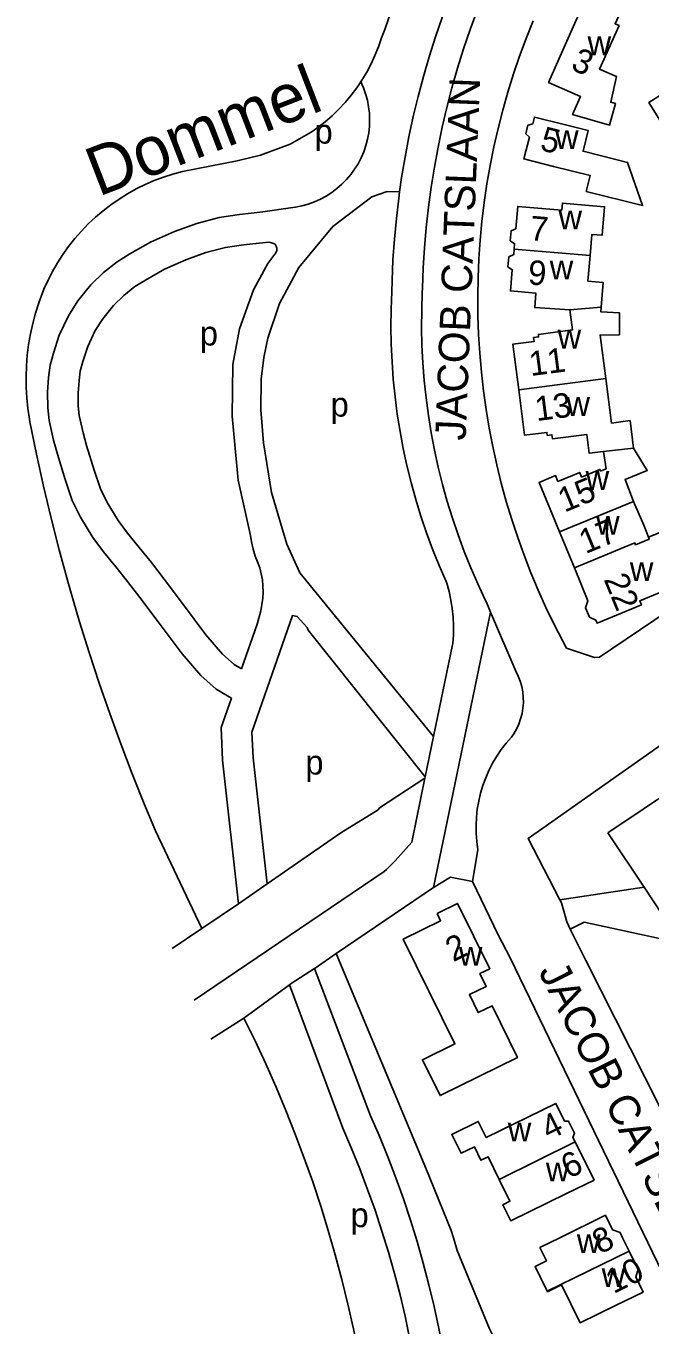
# Model space of a CAD drawing. Extents: x 161141 to 163125, y 381621 to 383200.
# Drawn here: x 161353.8 to 161456, y 382419 to 382631.8 of the extents above; entities that cross this region are included whole.
import ezdxf

# ---------------------------------------------------------------- set-up
doc = ezdxf.new("R2010")
doc.units = 0
for name, color, linetype in [('BLT_Basislijn', 7, 'Continuous'), ('BLT_Bebouwing', 7, 'Continuous'), ('BLT_Centroide', 7, 'Continuous'), ('BLT_Huisnummer', 7, 'Continuous'), ('BLT_Onderverdeling_panden', 7, 'Continuous'), ('BLT_Straatnaam', 7, 'Continuous'), ('BLT_Waternaam_spoorwegen', 7, 'Continuous')]:
    doc.layers.add(name, color=color, linetype=linetype)

msp = doc.modelspace()

# ---------------------------------------------------------------- linework, layer by layer
at = {"layer": 'BLT_Basislijn'}
for p, q in [((161429.1, 382537.58), (161429.85, 382535.81)), ((161429.85, 382535.81), (161420.51, 382490.73)), ((161429.85, 382535.81), (161433.99, 382526.13)), ((161423.64, 382530.47), (161420.53, 382515.47)), ((161420.53, 382515.47), (161419.15, 382508.84)), ((161419.1, 382508.6), (161416.93, 382498.13)), ((161419.15, 382508.84), (161419.1, 382508.6)), ((161374.96, 382500), (161382.58, 382483.97)), ((161427.76, 382496.9), (161426.9, 382491.7)), ((161381.3, 382472.25), (161412.44, 382493.31)), ((161388.59, 382488.03), (161393.26, 382491.29)), ((161404.55, 382479.88), (161420.51, 382490.73)), ((161455.01, 382490.74), (161441.21, 382488.67)), ((161388.59, 382488.03), (161382.58, 382483.97)), ((161377.69, 382480.74), (161382.58, 382483.97)), ((161445.19, 382485.04), (161474.62, 382478.64)), ((161401.13, 382477.5), (161404.55, 382479.88)), ((161401.13, 382477.5), (161401.02, 382477.43)), ((161401.02, 382477.43), (161397.22, 382474.96)), ((161410.2, 382453.33), (161401.02, 382477.43)), ((161396.93, 382474.75), (161389.46, 382469.33)), ((161397.22, 382474.96), (161396.93, 382474.75)), ((161405.63, 382451.29), (161396.93, 382474.75)), ((161389.46, 382469.33), (161384.02, 382465.86))]:
    msp.add_line(p, q, dxfattribs=at)
for points in [[(161428.67, 382649.15), (161428.5, 382648.82), (161427.03, 382645.77), (161425.64, 382642.68), (161424.32, 382639.56), (161423.08, 382636.41), (161421.9, 382633.23), (161420.81, 382630.03), (161419.79, 382626.8), (161418.84, 382623.55), (161417.98, 382620.27), (161417.19, 382616.98), (161416.48, 382613.67), (161415.85, 382610.34), (161415.29, 382607), (161414.96, 382604.69)], [(161434.47, 382649.52), (161432.96, 382646.55), (161431.52, 382643.55), (161430.15, 382640.52), (161428.86, 382637.45), (161427.64, 382634.35), (161426.5, 382631.23), (161425.43, 382628.08), (161424.44, 382624.9), (161423.52, 382621.7), (161422.68, 382618.48), (161421.92, 382615.24), (161421.24, 382611.99), (161420.64, 382608.71), (161420.11, 382605.43), (161419.67, 382602.13), (161419.3, 382598.82), (161419.01, 382595.51), (161418.81, 382592.19), (161418.68, 382588.86), (161418.66, 382588.18)], [(161414.52, 382642.25), (161414.53, 382641.93), (161414.48, 382640.37), (161414.35, 382638.81), (161414.14, 382637.26), (161413.86, 382635.72), (161413.49, 382634.2), (161413.05, 382632.7), (161412.53, 382631.23), (161411.98, 382629.88)], [(161436.82, 382632.66), (161435.67, 382629.79), (161434.6, 382626.89), (161433.61, 382623.97), (161432.69, 382621.01), (161431.85, 382618.04), (161431.08, 382615.05), (161430.4, 382612.03), (161429.79, 382609), (161429.26, 382605.96), (161428.81, 382602.9), (161428.44, 382599.83), (161428.15, 382596.76), (161427.93, 382593.67), (161427.8, 382590.58), (161427.75, 382587.49), (161427.78, 382584.4), (161427.88, 382581.32), (161428.07, 382578.23), (161428.34, 382575.15), (161428.69, 382572.08), (161429.11, 382569.02), (161429.62, 382565.97), (161430.2, 382562.93), (161430.87, 382559.92), (161431.61, 382556.92), (161432.42, 382553.93), (161433.32, 382550.98), (161434.29, 382548.04), (161435.34, 382545.14), (161436.46, 382542.26), (161437.65, 382539.41), (161438.92, 382536.59), (161440.26, 382533.8), (161441.68, 382531.05), (161442.3, 382529.91)], [(161411.98, 382629.88), (161411.49, 382628.43), (161410.92, 382627.02), (161410.28, 382625.63), (161409.56, 382624.28), (161408.78, 382622.97), (161408.6, 382622.7)], [(161408.6, 382622.7), (161409.03, 382621.71), (161409.39, 382620.7), (161409.67, 382619.66), (161409.87, 382618.61), (161410, 382617.54), (161410.04, 382616.47), (161410.01, 382615.39), (161409.89, 382614.32), (161409.69, 382613.27), (161409.42, 382612.23), (161409.07, 382611.21), (161408.65, 382610.22), (161408.15, 382609.27), (161407.58, 382608.36), (161406.95, 382607.49), (161406.26, 382606.67), (161405.5, 382605.9), (161404.69, 382605.2), (161403.83, 382604.55), (161402.93, 382603.97), (161401.98, 382603.46), (161401, 382603.02), (161399.99, 382602.66), (161398.96, 382602.37), (161397.9, 382602.16), (161397.1, 382602.05)], [(161408.6, 382622.7), (161407.93, 382621.71), (161407.01, 382620.48), (161406.03, 382619.31), (161404.99, 382618.19), (161403.9, 382617.13), (161402.75, 382616.13), (161401.55, 382615.18), (161400.49, 382614.44)], [(161379.41, 382607.99), (161388.37, 382609.75), (161392.15, 382610.66), (161397.06, 382612.49), (161400.49, 382614.44)], [(161379.41, 382607.99), (161377.84, 382607.57), (161376.29, 382607.07), (161374.77, 382606.5), (161373.27, 382605.85), (161371.82, 382605.13), (161370.4, 382604.34), (161369.02, 382603.48), (161367.68, 382602.56), (161366.39, 382601.57), (161365.15, 382600.51), (161363.96, 382599.4), (161362.84, 382598.23), (161361.76, 382597.01), (161360.76, 382595.73), (161359.81, 382594.41), (161358.93, 382593.04), (161358.12, 382591.63), (161357.38, 382590.19), (161356.71, 382588.7), (161356.47, 382588.13)], [(161414.96, 382604.69), (161412.9, 382604.71), (161410.42, 382603.83), (161404.04, 382599.01), (161398.46, 382592.28), (161395.27, 382586.38), (161393.4, 382580.67), (161392.73, 382577.52), (161392.31, 382573.96), (161392.25, 382568.93), (161392.65, 382563.57), (161394, 382555.4), (161396.48, 382546.97), (161398.64, 382542.28), (161420.53, 382515.47)], [(161414.96, 382604.69), (161414.82, 382603.64), (161414.42, 382600.28), (161414.11, 382596.91), (161413.87, 382593.53), (161413.71, 382590.15), (161413.66, 382588.29)], [(161397.1, 382602.05), (161392.56, 382601.37), (161388.75, 382600.94), (161385.43, 382600.47), (161381.75, 382599.48), (161378.09, 382598.17), (161374.18, 382596.44), (161370.77, 382594.49), (161368.71, 382593.22), (161366.46, 382591.43), (161364.41, 382589.42), (161362.27, 382586.79), (161360.73, 382584.37), (161359.23, 382581.17), (161358.26, 382578.25), (161357.75, 382576.25), (161357.48, 382574.25), (161357.31, 382571.87), (161357.33, 382569.3), (161357.57, 382567.2), (161358.26, 382563.98), (161358.91, 382561.69), (161360.17, 382557.53), (161361.33, 382554.1), (161362.69, 382551.35), (161364.7, 382548.02), (161366.46, 382545.68), (161368.46, 382543.23), (161370.42, 382540.86), (161372.41, 382538.2), (161375.4, 382534.2), (161379.34, 382528.98), (161382.39, 382525.42), (161384.9, 382523.19), (161387.4, 382521.72)], [(161393.53, 382596.42), (161392.99, 382596.39), (161389.38, 382595.98), (161386.44, 382595.56), (161383.24, 382594.7), (161379.95, 382593.53), (161376.44, 382591.97), (161373.32, 382590.19), (161371.59, 382589.13), (161369.78, 382587.68), (161368.12, 382586.05), (161366.34, 382583.87), (161365.12, 382581.96), (161363.88, 382579.31), (161363.06, 382576.85), (161362.67, 382575.31), (161362.46, 382573.74), (161362.31, 382571.71), (161362.33, 382569.6), (161362.51, 382568), (161363.12, 382565.19), (161363.71, 382563.09), (161364.93, 382559.06), (161365.96, 382556.02), (161367.08, 382553.75), (161368.85, 382550.82), (161370.4, 382548.76), (161372.32, 382546.4), (161374.35, 382543.96), (161376.41, 382541.19), (161379.4, 382537.21), (161383.24, 382532.11), (161385.96, 382528.93), (161387.85, 382527.25), (161389.08, 382526.53)], [(161393.53, 382596.42), (161393.84, 382596.34), (161394.31, 382596.19), (161394.55, 382596.07), (161394.74, 382595.78), (161394.84, 382595.43), (161394.84, 382595.05), (161394.67, 382594.67), (161393.4, 382592.92), (161391.04, 382588.63), (161388.71, 382582.24), (161387.63, 382576.4), (161387.52, 382567.92), (161388.53, 382557.44), (161390.55, 382548.36)], [(161356.47, 382588.13), (161355.87, 382586.48), (161355.33, 382584.81), (161354.88, 382583.11), (161354.5, 382581.4), (161354.2, 382579.67), (161353.98, 382577.93), (161353.84, 382576.18), (161353.78, 382574.43), (161353.8, 382572.67), (161353.89, 382570.92), (161354.07, 382569.17), (161354.33, 382567.44), (161354.42, 382566.97)], [(161413.66, 382588.29), (161413.55, 382585.42), (161413.52, 382582.56), (161413.58, 382579.69), (161413.71, 382576.82), (161413.92, 382573.96), (161414.21, 382571.11), (161414.58, 382568.27), (161415.03, 382565.43), (161415.55, 382562.61), (161416.16, 382559.81), (161416.84, 382557.03), (161417.61, 382554.26), (161418.44, 382551.52), (161419.36, 382548.8), (161420.35, 382546.11), (161421.41, 382543.45), (161422.55, 382540.81), (161422.67, 382540.56)], [(161418.66, 382588.18), (161418.57, 382585.3), (161418.55, 382582.41), (161418.61, 382579.53), (161418.75, 382576.65), (161418.98, 382573.77), (161419.28, 382570.9), (161419.66, 382568.04), (161420.12, 382565.19), (161420.66, 382562.36), (161421.28, 382559.54), (161421.98, 382556.74), (161422.75, 382553.96), (161423.6, 382551.2), (161424.53, 382548.47), (161425.53, 382545.76), (161426.61, 382543.08), (161427.76, 382540.44), (161428.98, 382537.82), (161429.1, 382537.58)], [(161354.42, 382566.97), (161355.5, 382561.7), (161356.66, 382556.46), (161357.9, 382551.23), (161359.22, 382546.03), (161360.61, 382540.84), (161361.05, 382539.28)], [(161391.3, 382544.96), (161390.97, 382546.14), (161390.71, 382547.34), (161390.55, 382548.36)], [(161391.3, 382544.96), (161391.71, 382544.04), (161392.04, 382543.08), (161392.3, 382542.1), (161392.48, 382541.11), (161392.58, 382540.1), (161392.6, 382539.09), (161392.54, 382538.08), (161392.39, 382537.08), (161392.25, 382536.01), (161391.61, 382533.82)], [(161361.05, 382539.28), (161362.54, 382534.23), (161364.12, 382529.2), (161365.77, 382524.19), (161367.49, 382519.21), (161369.29, 382514.26), (161371.17, 382509.33), (161373.12, 382504.44), (161374.96, 382500)], [(161422.67, 382540.56), (161423.05, 382539.19), (161423.35, 382537.8), (161423.57, 382536.39), (161423.71, 382534.97), (161423.77, 382533.55), (161423.76, 382532.12), (161423.66, 382530.7), (161423.64, 382530.47)], [(161419.15, 382508.84), (161399.99, 382532.87), (161399.83, 382533.28), (161398.2, 382535.1), (161397.4, 382535.26), (161390.77, 382516.18), (161390.95, 382511.97), (161393.26, 382491.29)], [(161490.09, 382536.85), (161435.99, 382498.76), (161441.21, 382488.67)], [(161458.76, 382535.94), (161447.68, 382528.42), (161446.87, 382528.37), (161442.3, 382529.91)], [(161391.61, 382533.82), (161389.08, 382526.53)], [(161433.99, 382526.13), (161434.38, 382525.33), (161434.71, 382524.49), (161434.95, 382523.63), (161435.12, 382522.75), (161435.21, 382521.86), (161435.22, 382520.97), (161435.15, 382520.07), (161435, 382519.19), (161434.77, 382518.32), (161434.47, 382517.48), (161434.09, 382516.67), (161433.64, 382515.9), (161433.27, 382515.35)], [(161387.4, 382521.72), (161385.73, 382516.92), (161385.96, 382511.58), (161388.59, 382488.03)], [(161433.27, 382515.35), (161432.4, 382514.35), (161431.6, 382513.3), (161430.86, 382512.2), (161430.18, 382511.05), (161429.58, 382509.87), (161429.05, 382508.66), (161428.59, 382507.41), (161428.21, 382506.14), (161427.91, 382504.85), (161427.68, 382503.55), (161427.54, 382502.23), (161427.47, 382500.9), (161427.49, 382499.58), (161427.58, 382498.26), (161427.76, 382496.9)], [(161419.1, 382508.6), (161411.67, 382503.75), (161411.44, 382503.43), (161405.31, 382499.64), (161393.26, 382491.29)], [(161416.93, 382498.13), (161415.61, 382496.58), (161414.24, 382495.09), (161412.8, 382493.66), (161412.44, 382493.31)], [(161420.51, 382490.73), (161423.27, 382492.4), (161426.9, 382491.7)], [(161426.9, 382491.7), (161431.09, 382482.93), (161433.06, 382479.16)], [(161441.21, 382488.67), (161441.45, 382488.22), (161442.31, 382485.1), (161442.88, 382483.9)], [(161445.19, 382485.04), (161442.88, 382483.9)], [(161442.88, 382483.9), (161445.42, 382478.77)], [(161404.55, 382479.88), (161419.25, 382444.75), (161423.41, 382434.51), (161423.76, 382433.33), (161424.38, 382431.22), (161429.66, 382418.42), (161430.57, 382416.68), (161431.07, 382411.88), (161431.16, 382408.3), (161428.61, 382351.97), (161431.67, 382351.86), (161437.71, 382311.29), (161437.72, 382310.8), (161437.72, 382310.56), (161434.21, 382307.93)], [(161433.06, 382479.16), (161470.05, 382402.66), (161470.62, 382397.1), (161470.59, 382391.92), (161470.39, 382387.51), (161469.28, 382377.03), (161468.55, 382362.83), (161469.43, 382348.62), (161470.62, 382341.21), (161473.47, 382330.97), (161474.61, 382327.63), (161478.66, 382317.67), (161482.17, 382311.29), (161481.79, 382307.72), (161481.08, 382306.67), (161472.37, 382299.52), (161469.42, 382296.87), (161468.88, 382296.62), (161468.09, 382295.73), (161459.55, 382288.56), (161458.68, 382288.01), (161450.84, 382281.18)], [(161445.42, 382478.77), (161459.95, 382450.03)], [(161389.46, 382469.33), (161391.28, 382465.59), (161393.04, 382461.81), (161394.72, 382458), (161396.33, 382454.16), (161397.87, 382450.29), (161399.33, 382446.39), (161400.72, 382442.47), (161402.03, 382438.51), (161403.26, 382434.54), (161404.42, 382430.54), (161405.5, 382426.52), (161406.5, 382422.47), (161407.43, 382418.41), (161407.92, 382416.08)], [(161410.2, 382453.33), (161411.66, 382449.97), (161413.04, 382446.57), (161414.35, 382443.14), (161415.59, 382439.69), (161416.74, 382436.21), (161417.83, 382432.71), (161418.83, 382429.18), (161419.76, 382425.63), (161420.61, 382422.06), (161421.39, 382418.48), (161422.08, 382414.88), (161422.7, 382411.26), (161423.24, 382407.63), (161423.69, 382403.99), (161424.07, 382400.35), (161424.37, 382396.69), (161424.59, 382393.03), (161424.73, 382389.36), (161424.79, 382385.7), (161424.77, 382382.03), (161424.67, 382378.36), (161424.49, 382374.7), (161424.37, 382372.91)], [(161405.63, 382451.29), (161407.07, 382447.98), (161408.43, 382444.63), (161409.72, 382441.26), (161410.93, 382437.85), (161412.07, 382434.42), (161413.13, 382430.97), (161414.11, 382427.49), (161415.02, 382424), (161415.84, 382420.48), (161416.6, 382416.95), (161417.27, 382413.4), (161417.86, 382409.83), (161418.38, 382406.26), (161418.81, 382402.67), (161419.17, 382399.08), (161419.44, 382395.47), (161419.64, 382391.86), (161419.75, 382388.25), (161419.79, 382384.64), (161419.75, 382381.03), (161419.62, 382377.42), (161419.42, 382373.81), (161419.38, 382373.26)]]:
    msp.add_lwpolyline(points, dxfattribs=at)
at = {"layer": 'BLT_Bebouwing'}
for p, q in [((161443.57, 382543.05), (161441.13, 382548.96)), ((161449.04, 382499.69), (161463.38, 382509.25))]:
    msp.add_line(p, q, dxfattribs=at)
for points in [[(161446.01, 382637.66), (161439.36, 382622.57), (161444.59, 382620.27), (161443.29, 382617.32), (161449.3, 382615.61), (161450.3, 382619.13), (161449.53, 382619.35), (161450.47, 382623.55), (161447.69, 382624.76), (161450.9, 382631.91), (161450.24, 382632.2), (161451.59, 382635.2)], [(161476.37, 382618.78), (161472.42, 382625.06), (161469.85, 382623.44), (161469.09, 382624.65), (161465.18, 382622.19), (161465.76, 382621.26), (161461.76, 382618.63), (161459.77, 382621.8), (161455.74, 382619.27), (161459.09, 382613.95), (161462.87, 382616.33), (161465.35, 382612.38), (161467.21, 382613.55), (161467.45, 382613.18)], [(161441.88, 382615.69), (161445.85, 382614.7), (161445.01, 382611.3), (161450.37, 382609.96), (161452.27, 382609.49), (161454.75, 382602.42), (161445.51, 382604.73), (161446.16, 382607.34), (161440.17, 382608.84), (161435.31, 382610.05), (161436.2, 382613.61), (161435.61, 382614.18), (161435.96, 382615.56), (161436.75, 382615.79), (161437.02, 382616.9), (161441.88, 382615.69)], [(161433.71, 382595.27), (161433.78, 382596.17), (161433.07, 382596.66), (161433.2, 382598.26), (161433.98, 382598.62), (161434.29, 382602.28), (161441.51, 382601.67), (161441.61, 382602.82), (161446.59, 382602.39), (161448.51, 382602.23), (161448.11, 382597.55), (161446.43, 382597.69), (161446.14, 382594.21)], [(161442.85, 382585.34), (161437.09, 382585.7), (161437.24, 382588.08), (161433.11, 382588.43), (161433.4, 382591.89), (161432.68, 382592.39), (161432.82, 382594), (161433.63, 382594.38), (161433.71, 382595.27)], [(161446.14, 382594.21), (161445.78, 382590.01), (161448.29, 382589.8), (161447.95, 382585.76)], [(161434.46, 382572.24), (161433.49, 382579.69), (161436.97, 382580.14), (161436.88, 382580.8), (161437.72, 382580.9), (161437.67, 382581.31), (161443.28, 382582.04), (161442.85, 382585.34)], [(161447.95, 382585.76), (161447.89, 382585.03), (161450.98, 382584.83), (161450.95, 382581.24), (161447.78, 382581.19), (161448.7, 382574.09)], [(161448.7, 382574.09), (161449.65, 382566.78), (161452.69, 382567.18), (161453.27, 382562.7)], [(161448.36, 382562.14), (161446, 382561.83), (161445.6, 382564.93), (161439.99, 382564.2), (161439.9, 382564.86), (161439.14, 382564.76), (161439.07, 382565.26), (161435.43, 382564.79), (161434.46, 382572.24)], [(161453.27, 382562.7), (161455.49, 382559.03), (161451.86, 382557.54), (161453.25, 382553.96)], [(161441.13, 382548.96), (161437.79, 382557.06), (161440.49, 382558.17), (161440.88, 382557.23), (161444.44, 382558.7), (161444.76, 382557.94), (161447.76, 382559.18), (161447.87, 382558.92), (161448.79, 382559.3), (161448.36, 382562.14)], [(161453.25, 382553.96), (161454.93, 382550.07), (161455.73, 382548.07)], [(161455.73, 382548.07), (161458.13, 382549.06), (161460.49, 382550.04), (161461.04, 382549.16), (161461.55, 382548.36), (161462.09, 382547.15), (161458.13, 382545.52)], [(161458.13, 382545.52), (161458.33, 382545.17), (161460.86, 382540.86), (161458.1, 382539.24), (161454.28, 382537.67), (161454.55, 382537.01), (161447.29, 382534.02), (161447.09, 382534.52), (161446.02, 382534.97), (161445.39, 382536.51), (161445.79, 382537.68), (161443.57, 382543.05)], [(161449.04, 382499.69), (161455.01, 382490.75)], [(161455.01, 382490.74), (161457.97, 382486.31)], [(161431.25, 382442.9), (161429.43, 382446.61), (161428.27, 382446.04), (161427.19, 382448.25), (161425.02, 382447.18), (161423.48, 382450.23), (161427.82, 382452.39), (161429.14, 382449.75), (161440.55, 382455.35), (161441.98, 382452.45), (161442.63, 382452.41), (161443.58, 382450.47), (161443.34, 382449.75), (161443.68, 382449.07)], [(161443.68, 382449.07), (161446.79, 382442.77), (161442.3, 382440.57), (161433.17, 382436.08), (161431.86, 382438.74), (161433.02, 382439.3), (161431.25, 382442.9)], [(161452.55, 382431.13), (161451.47, 382433.33), (161451.06, 382434.18), (161449.83, 382434.61), (161448.65, 382437.02), (161441.21, 382433.33), (161437.94, 382431.71), (161439, 382429.53), (161437.15, 382428.63), (161439.13, 382424.58)], [(161452.55, 382431.13), (161454.02, 382428.11), (161453.62, 382426.92), (161454.82, 382424.44), (161450.33, 382422.25), (161444.51, 382419.41), (161441.48, 382425.61)], [(161439.13, 382424.58), (161439.18, 382424.48), (161441.48, 382425.61)]]:
    msp.add_lwpolyline(points, dxfattribs=at)
msp.add_lwpolyline([(161421.09, 382486.43), (161424.46, 382488.1), (161429.72, 382477.4), (161428.1, 382476.61), (161429.13, 382474.51), (161426.38, 382473.16), (161427.83, 382470.23), (161430.1, 382471.34), (161434.25, 382462.84), (161421.58, 382456.61), (161418.68, 382462.5), (161424, 382465.09), (161415.55, 382482.25), (161421.67, 382485.26)], close=True, dxfattribs=at)
at = {"layer": 'BLT_Onderverdeling_panden'}
for p, q in [((161446.14, 382594.21), (161433.71, 382595.27)), ((161447.95, 382585.76), (161442.85, 382585.34)), ((161434.46, 382572.24), (161448.7, 382574.09)), ((161453.27, 382562.7), (161448.36, 382562.14)), ((161453.25, 382553.96), (161441.13, 382548.96)), ((161431.25, 382442.9), (161443.68, 382449.07)), ((161452.55, 382431.13), (161439.13, 382424.58))]:
    msp.add_line(p, q, dxfattribs=at)
msp.add_lwpolyline([(161455.73, 382548.07), (161455.84, 382547.78), (161453.6, 382546.86), (161453.48, 382547.14), (161443.57, 382543.05)], dxfattribs=at)

# ---------------------------------------------------------------- texts
at = {"layer": 'BLT_Centroide'}
for s, p in [('w', (161445.73, 382627.05)), ('p', (161401.02, 382612.56)), ('w', (161440.41, 382611.69)), ('w', (161440.97, 382598.53)), ('w', (161439.53, 382590.31)), ('p', (161382.24, 382579.49)), ('w', (161440.82, 382579)), ('p', (161403.65, 382567.84)), ('w', (161442.26, 382567.97)), ('w', (161445.41, 382555.84)), ('w', (161447.12, 382548.5)), ('w', (161452.65, 382540.91)), ('p', (161399.52, 382509.21)), ('w', (161424.66, 382477.91)), ('w', (161432.66, 382449.12)), ('w', (161438.9, 382442.56)), ('p', (161406.92, 382435.07)), ('w', (161443.98, 382430.81)), ('w', (161448.04, 382425.28))]:
    msp.add_text(s, height=4, dxfattribs=at).set_placement(p)
at = {"layer": 'BLT_Huisnummer'}
for s, rotation, p in [('3', 336.2127, (161442.81, 382624.78)), ('5', 345.986, (161437.77, 382611.55)), ('7', 355.1444, (161436.16, 382596.77)), ('9', 356.4169, (161435.9, 382589.5)), ('11', 7.4066, (161436.41, 382574.48)), ('13', 7.4, (161437.37, 382567.1)), ('15', 22.4139, (161441.94, 382552.1)), ('17', 22.4362, (161445.39, 382545.3)), ('22', 292.414, (161448.33, 382541.2)), ('2', 26.19, (161423.73, 382478.45)), ('4', 26.1551, (161439.38, 382449.25)), ('6', 26.1469, (161442.64, 382442.93)), ('8', 26.0118, (161447.76, 382430.59)), ('10', 26.0167, (161449.96, 382424.09))]:
    msp.add_text(s, height=4, rotation=rotation, dxfattribs=at).set_placement(p)
at = {"layer": 'BLT_Straatnaam'}
for rotation, p in [(87.7, (161425.76, 382563.88)), (296.7011, (161437.62, 382476.96))]:
    msp.add_text('JACOB CATSLAAN', height=4.9999, rotation=rotation, dxfattribs=at).set_placement(p)
at = {"layer": 'BLT_Waternaam_spoorwegen'}
msp.add_text('Dommel', height=8, rotation=21.1196, dxfattribs=at).set_placement((161365.62, 382603.82))

doc.saveas('drawing.dxf')
